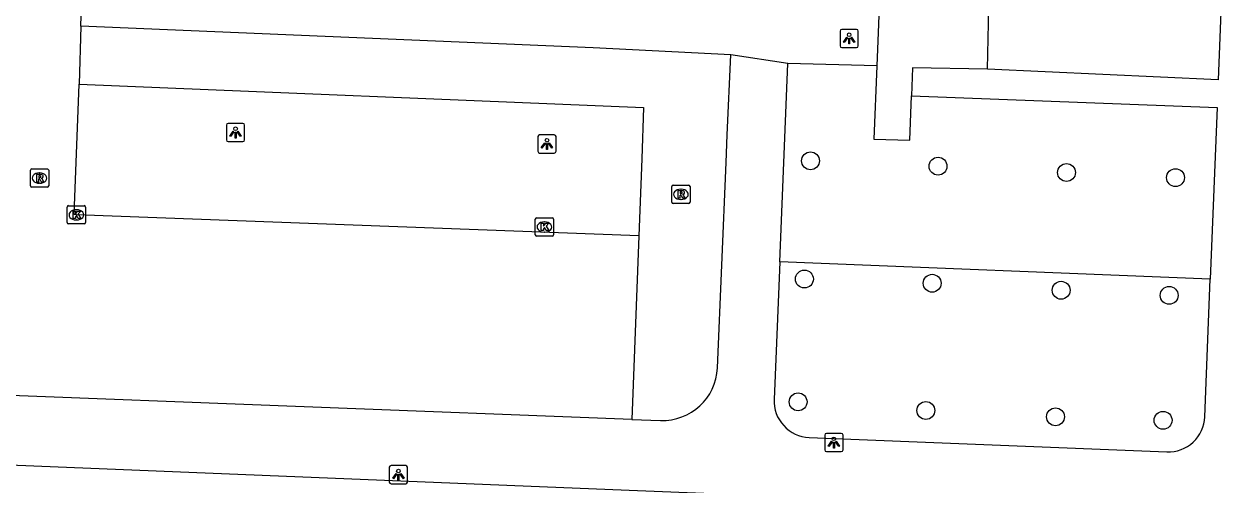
# Model space of a CAD drawing. Extents: x 160077 to 160945, y 386481 to 387498.
# Drawn here: x 160818.3 to 160884.3, y 386530.8 to 386556 of the extents above; entities that cross this region are included whole.
import ezdxf

# ---------------------------------------------------------------- set-up
doc = ezdxf.new("R2010")
doc.units = 0
for name, color, linetype in [('IMGEO_Boom', 7, 'Continuous'), ('IMGEO_Groenvoorziening', 7, 'Continuous'), ('IMGEO_Kolk', 7, 'Continuous'), ('IMGEO_Lichtpunt', 7, 'Continuous'), ('IMGEO_Pand', 7, 'Continuous'), ('IMGEO_Parkeervlak_open', 7, 'Continuous'), ('IMGEO_Rijbaan_lokaal_open', 7, 'Continuous'), ('IMGEO_Rioolput', 7, 'Continuous'), ('IMGEO_Voetpad_open', 7, 'Continuous')]:
    doc.layers.add(name, color=color, linetype=linetype)

msp = doc.modelspace()

# ---------------------------------------------------------------- linework, layer by layer
at = {"layer": 'IMGEO_Boom'}
for centre in [(160861.315, 386548.544), (160868.298, 386548.25), (160875.331, 386547.905), (160881.298, 386547.625), (160860.982, 386542.079), (160867.977, 386541.849), (160875.036, 386541.466), (160880.952, 386541.186), (160860.636, 386535.361), (160867.631, 386534.889), (160874.728, 386534.545), (160880.618, 386534.353)]:
    msp.add_circle(centre, 0.489, dxfattribs=at)
at = {"layer": 'IMGEO_Groenvoorziening'}
msp.add_lwpolyline([(160883.203, 386542.063), (160859.629, 386543.013)], dxfattribs=at)
at = {"layer": 'IMGEO_Kolk'}
for p, q in [((160820.624, 386545.166), (160820.624, 386546.018)), ((160820.699, 386546.092), (160821.551, 386546.092)), ((160821.112, 386545.872), (160821.137, 386545.872)), ((160821.625, 386546.018), (160821.625, 386545.166)), ((160821.135, 386545.312), (160821.11, 386545.312)), ((160846.247, 386544.5), (160846.247, 386545.352)), ((160846.322, 386545.426), (160847.174, 386545.426)), ((160846.735, 386545.206), (160846.76, 386545.206)), ((160847.248, 386545.352), (160847.248, 386544.5)), ((160821.551, 386545.092), (160820.699, 386545.092)), ((160846.758, 386544.646), (160846.733, 386544.646)), ((160847.174, 386544.426), (160846.322, 386544.426))]:
    msp.add_line(p, q, dxfattribs=at)
for points in [[(160820.624, 386545.166), (160820.624, 386546.018)], [(160820.699, 386546.092), (160821.551, 386546.092)], [(160820.945, 386545.792), (160821.068, 386545.792), (160821.068, 386545.641), (160821.198, 386545.792), (160821.362, 386545.792), (160821.216, 386545.641), (160821.369, 386545.392), (160821.217, 386545.392), (160821.132, 386545.556), (160821.068, 386545.489), (160821.068, 386545.392), (160820.945, 386545.392), (160820.945, 386545.792)], [(160821.625, 386546.018), (160821.625, 386545.166)], [(160846.247, 386544.5), (160846.247, 386545.352)], [(160846.322, 386545.426), (160847.174, 386545.426)], [(160846.568, 386545.126), (160846.691, 386545.126), (160846.691, 386544.975), (160846.821, 386545.126), (160846.985, 386545.126), (160846.839, 386544.975), (160846.992, 386544.726), (160846.84, 386544.726), (160846.755, 386544.89), (160846.691, 386544.823), (160846.691, 386544.726), (160846.568, 386544.726), (160846.568, 386545.126)], [(160847.248, 386545.352), (160847.248, 386544.5)], [(160821.551, 386545.092), (160820.699, 386545.092)], [(160847.174, 386544.426), (160846.322, 386544.426)]]:
    msp.add_lwpolyline(points, dxfattribs=at)
for centre, start, end in [((160820.701, 386546.016), 91.55205, 178.44795), ((160820.701, 386546.016), 91.55205, 178.44795), ((160821.549, 386546.016), 1.55205, 88.44795), ((160821.549, 386546.016), 1.55205, 88.44795), ((160820.701, 386545.168), 181.55205, 268.44795), ((160820.701, 386545.168), 181.55205, 268.44795), ((160821.549, 386545.168), 271.55205, 358.44795), ((160821.549, 386545.168), 271.55205, 358.44795), ((160846.324, 386545.35), 91.55205, 178.44795), ((160846.324, 386545.35), 91.55205, 178.44795), ((160847.172, 386545.35), 1.55205, 88.44795), ((160847.172, 386545.35), 1.55205, 88.44795), ((160846.324, 386544.502), 181.55205, 268.44795), ((160846.324, 386544.502), 181.55205, 268.44795), ((160847.172, 386544.502), 271.55205, 358.44795), ((160847.172, 386544.502), 271.55205, 358.44795)]:
    msp.add_arc(centre, 0.0765, start, end, dxfattribs=at)
for centre, major_axis, ratio, start_param, end_param in [((160821.111, 386545.592), (-0.387, 0.002), 0.722429, 4.712389, 7.853982), ((160821.136, 386545.592), (-0.39, 0.002), 0.717154, 1.570796, 4.712389), ((160846.734, 386544.926), (-0.387, 0.002), 0.722429, 4.712389, 7.853982), ((160846.759, 386544.926), (-0.39, 0.002), 0.717154, 1.570796, 4.712389)]:
    msp.add_ellipse(centre, major_axis=major_axis, ratio=ratio, start_param=start_param, end_param=end_param, dxfattribs=at)
at = {"layer": 'IMGEO_Lichtpunt'}
for p, q in [((160863.836, 386555.736), (160863.028, 386555.736)), ((160863.836, 386555.736), (160863.028, 386555.736)), ((160862.934, 386555.641), (160862.934, 386554.834)), ((160862.934, 386555.641), (160862.934, 386554.834)), ((160863.93, 386554.834), (160863.93, 386555.641)), ((160863.93, 386554.834), (160863.93, 386555.641)), ((160863.028, 386554.74), (160863.836, 386554.74)), ((160863.028, 386554.74), (160863.836, 386554.74)), ((160829.341, 386550.499), (160829.341, 386549.692)), ((160829.341, 386550.499), (160829.341, 386549.692)), ((160830.243, 386550.594), (160829.435, 386550.594)), ((160830.243, 386550.594), (160829.435, 386550.594)), ((160830.337, 386549.692), (160830.337, 386550.499)), ((160830.337, 386549.692), (160830.337, 386550.499)), ((160846.389, 386549.872), (160846.389, 386549.065)), ((160846.389, 386549.872), (160846.389, 386549.065)), ((160847.291, 386549.967), (160846.483, 386549.967)), ((160847.291, 386549.967), (160846.483, 386549.967)), ((160847.385, 386549.065), (160847.385, 386549.872)), ((160847.385, 386549.065), (160847.385, 386549.872)), ((160829.435, 386549.598), (160830.243, 386549.598)), ((160829.435, 386549.598), (160830.243, 386549.598)), ((160846.483, 386548.971), (160847.291, 386548.971)), ((160846.483, 386548.971), (160847.291, 386548.971)), ((160862.099, 386533.541), (160862.099, 386532.734)), ((160862.099, 386533.541), (160862.099, 386532.734)), ((160863.001, 386533.636), (160862.193, 386533.636)), ((160863.001, 386533.636), (160862.193, 386533.636)), ((160863.095, 386532.734), (160863.095, 386533.541)), ((160863.095, 386532.734), (160863.095, 386533.541)), ((160862.193, 386532.64), (160863.001, 386532.64)), ((160862.193, 386532.64), (160863.001, 386532.64)), ((160838.256, 386531.78), (160838.256, 386530.973)), ((160838.256, 386531.78), (160838.256, 386530.973)), ((160839.158, 386531.875), (160838.35, 386531.875)), ((160839.158, 386531.875), (160838.35, 386531.875)), ((160839.252, 386530.973), (160839.252, 386531.78)), ((160839.252, 386530.973), (160839.252, 386531.78)), ((160838.35, 386530.879), (160839.158, 386530.879)), ((160838.35, 386530.879), (160839.158, 386530.879))]:
    msp.add_line(p, q, dxfattribs=at)
for points in [[(160863.308, 386555.305), (160863.347, 386555.277), (160863.159, 386555.015), (160863.121, 386555.042), (160863.308, 386555.305)], [(160863.41, 386555.257), (160863.457, 386555.257), (160863.457, 386554.935), (160863.41, 386554.935), (160863.41, 386555.257)], [(160863.52, 386555.277), (160863.558, 386555.304), (160863.745, 386555.042), (160863.706, 386555.014), (160863.52, 386555.277)], [(160829.715, 386550.163), (160829.754, 386550.135), (160829.566, 386549.873), (160829.528, 386549.9), (160829.715, 386550.163)], [(160829.817, 386550.115), (160829.864, 386550.115), (160829.864, 386549.793), (160829.817, 386549.793), (160829.817, 386550.115)], [(160829.927, 386550.135), (160829.965, 386550.162), (160830.152, 386549.9), (160830.113, 386549.872), (160829.927, 386550.135)], [(160846.763, 386549.536), (160846.802, 386549.508), (160846.614, 386549.246), (160846.576, 386549.273), (160846.763, 386549.536)], [(160846.865, 386549.488), (160846.912, 386549.488), (160846.912, 386549.166), (160846.865, 386549.166), (160846.865, 386549.488)], [(160846.975, 386549.508), (160847.013, 386549.535), (160847.2, 386549.273), (160847.161, 386549.245), (160846.975, 386549.508)], [(160862.473, 386533.205), (160862.512, 386533.177), (160862.324, 386532.915), (160862.286, 386532.942), (160862.473, 386533.205)], [(160862.575, 386533.157), (160862.622, 386533.157), (160862.622, 386532.835), (160862.575, 386532.835), (160862.575, 386533.157)], [(160862.685, 386533.177), (160862.723, 386533.204), (160862.91, 386532.942), (160862.871, 386532.914), (160862.685, 386533.177)], [(160838.63, 386531.444), (160838.669, 386531.416), (160838.481, 386531.154), (160838.443, 386531.181), (160838.63, 386531.444)], [(160838.732, 386531.396), (160838.779, 386531.396), (160838.779, 386531.074), (160838.732, 386531.074), (160838.732, 386531.396)], [(160838.842, 386531.416), (160838.88, 386531.443), (160839.067, 386531.181), (160839.028, 386531.153), (160838.842, 386531.416)]]:
    msp.add_lwpolyline(points, dxfattribs=at)
for centre in [(160863.433, 386555.439), (160829.84, 386550.297), (160846.888, 386549.67), (160862.598, 386533.339), (160838.755, 386531.578)]:
    msp.add_circle(centre, 0.0994, dxfattribs=at)
for centre, start, end in [((160863.028, 386555.641), 90, 180), ((160863.028, 386555.641), 90, 180), ((160863.836, 386555.641), 0, 90), ((160863.836, 386555.641), 0, 90), ((160863.028, 386554.834), 180, 270), ((160863.028, 386554.834), 180, 270), ((160863.836, 386554.834), 270, 0), ((160863.836, 386554.834), 270, 360), ((160829.435, 386550.499), 90, 180), ((160829.435, 386550.499), 90, 180), ((160830.243, 386550.499), 0, 90), ((160830.243, 386550.499), 0, 90), ((160846.483, 386549.872), 90, 180), ((160846.483, 386549.872), 90, 180), ((160847.291, 386549.872), 0, 90), ((160847.291, 386549.872), 0, 90), ((160829.435, 386549.692), 180, 270), ((160829.435, 386549.692), 180, 270), ((160830.243, 386549.692), 270, 0), ((160830.243, 386549.692), 270, 360), ((160846.483, 386549.065), 180, 270), ((160846.483, 386549.065), 180, 270), ((160847.291, 386549.065), 270, 0), ((160847.291, 386549.065), 270, 360), ((160862.193, 386533.541), 90, 180), ((160862.193, 386533.541), 90, 180), ((160863.001, 386533.541), 0, 90), ((160863.001, 386533.541), 0, 90), ((160862.193, 386532.734), 180, 270), ((160862.193, 386532.734), 180, 270), ((160863.001, 386532.734), 270, 0), ((160863.001, 386532.734), 270, 360), ((160838.35, 386531.78), 90, 180), ((160838.35, 386531.78), 90, 180), ((160839.158, 386531.78), 0, 90), ((160839.158, 386531.78), 0, 90), ((160838.35, 386530.973), 180, 270), ((160838.35, 386530.973), 180, 270), ((160839.158, 386530.973), 270, 0), ((160839.158, 386530.973), 270, 360)]:
    msp.add_arc(centre, 0.0946, start, end, dxfattribs=at)
at = {"layer": 'IMGEO_Pand'}
for points in [[(160869.261, 386593.092), (160862.906, 386593.429), (160862.797, 386591.426), (160866.452, 386591.273), (160864.946, 386553.74)], [(160871.01, 386553.55), (160871.072, 386556.918), (160878.753, 386556.626), (160880.217, 386593.043)], [(160864.946, 386553.74), (160864.785, 386549.724), (160866.745, 386549.668), (160866.839, 386552.1)], [(160871.01, 386553.55), (160866.898, 386553.64), (160866.839, 386552.1)]]:
    msp.add_lwpolyline(points, dxfattribs=at)
at = {"layer": 'IMGEO_Parkeervlak_open'}
msp.add_lwpolyline([(160821.277, 386552.74), (160852.177, 386551.459), (160852.086, 386548.646), (160851.925, 386544.435)], dxfattribs=at)
at = {"layer": 'IMGEO_Rijbaan_lokaal_open'}
for points in [[(160821.365, 386555.909), (160821.467, 386558.756)], [(160821.365, 386555.909), (160821.277, 386552.74)], [(160851.925, 386544.435), (160821.125, 386545.592), (160821.005, 386545.616), (160821.277, 386552.74)], [(160851.925, 386544.435), (160851.542, 386534.405)], [(160851.542, 386534.405), (160815.636, 386535.774)]]:
    msp.add_lwpolyline(points, dxfattribs=at)
at = {"layer": 'IMGEO_Rioolput'}
for p, q in [((160818.608, 386547.175), (160818.608, 386548.027)), ((160818.683, 386548.101), (160819.535, 386548.101)), ((160819.096, 386547.881), (160819.121, 386547.881)), ((160819.609, 386548.027), (160819.609, 386547.175)), ((160819.535, 386547.101), (160818.683, 386547.101)), ((160819.119, 386547.321), (160819.094, 386547.321)), ((160853.721, 386546.286), (160853.721, 386547.138)), ((160853.796, 386547.212), (160854.648, 386547.212)), ((160854.722, 386547.138), (160854.722, 386546.286)), ((160854.232, 386546.432), (160854.207, 386546.432)), ((160854.209, 386546.992), (160854.234, 386546.992)), ((160854.648, 386546.212), (160853.796, 386546.212))]:
    msp.add_line(p, q, dxfattribs=at)
for points in [[(160818.608, 386547.175), (160818.608, 386548.027)], [(160818.683, 386548.101), (160819.535, 386548.101)], [(160819.197, 386547.799), (160818.945, 386547.801), (160818.945, 386547.401)], [(160819.609, 386548.027), (160819.609, 386547.175)], [(160819.535, 386547.101), (160818.683, 386547.101)], [(160818.945, 386547.401), (160819.069, 386547.401), (160819.069, 386547.563), (160819.08, 386547.563)], [(160819.123, 386547.72), (160819.069, 386547.72), (160819.069, 386547.639)], [(160819.069, 386547.639), (160819.121, 386547.639)], [(160819.127, 386547.534), (160819.198, 386547.401), (160819.338, 386547.401), (160819.273, 386547.527)], [(160853.721, 386546.286), (160853.721, 386547.138)], [(160853.796, 386547.212), (160854.648, 386547.212)], [(160854.722, 386547.138), (160854.722, 386546.286)], [(160854.31, 386546.91), (160854.058, 386546.912), (160854.058, 386546.512)], [(160854.058, 386546.512), (160854.182, 386546.512), (160854.182, 386546.674), (160854.193, 386546.674)], [(160854.236, 386546.831), (160854.182, 386546.831), (160854.182, 386546.75)], [(160854.182, 386546.75), (160854.234, 386546.75)], [(160854.24, 386546.645), (160854.311, 386546.512), (160854.451, 386546.512), (160854.386, 386546.638)], [(160854.648, 386546.212), (160853.796, 386546.212)]]:
    msp.add_lwpolyline(points, dxfattribs=at)
for centre, radius, start, end in [((160818.685, 386548.025), 0.0765, 91.55205, 178.44795), ((160818.685, 386548.025), 0.0765, 91.55205, 178.44795), ((160819.196, 386547.689), 0.109, 350.36119, 89.41601), ((160819.533, 386548.025), 0.0765, 1.55205, 88.44795), ((160819.533, 386548.025), 0.0765, 1.55205, 88.44795), ((160818.685, 386547.177), 0.0765, 181.55205, 268.44795), ((160818.685, 386547.177), 0.0765, 181.55205, 268.44795), ((160819.079, 386547.51), 0.0533, 26.02933, 88.69889), ((160819.105, 386547.828), 0.19, 274.7715, 282.96867), ((160819.129, 386547.624), 0.0964, 77.00612, 93.18647), ((160819.143, 386547.681), 0.0378, 276.66336, 79.67722), ((160819.194, 386547.689), 0.112, 277.58423, 350.98172), ((160819.178, 386547.474), 0.108, 29.51342, 73.79051), ((160819.533, 386547.177), 0.0765, 271.55205, 358.44795), ((160819.533, 386547.177), 0.0765, 271.55205, 358.44795), ((160853.798, 386547.136), 0.0765, 91.55205, 178.44795), ((160853.798, 386547.136), 0.0765, 91.55205, 178.44795), ((160854.646, 386547.136), 0.0765, 1.55205, 88.44795), ((160854.646, 386547.136), 0.0765, 1.55205, 88.44795), ((160854.192, 386546.621), 0.0533, 26.02933, 88.69889), ((160854.218, 386546.939), 0.19, 274.7715, 282.96867), ((160854.242, 386546.735), 0.0964, 77.00612, 93.18647), ((160854.256, 386546.792), 0.0378, 276.66336, 79.67722), ((160854.309, 386546.8), 0.109, 350.36119, 89.41601), ((160854.307, 386546.8), 0.112, 277.58423, 350.98172), ((160854.291, 386546.585), 0.108, 29.51342, 73.79051), ((160853.798, 386546.288), 0.0765, 181.55205, 268.44795), ((160853.798, 386546.288), 0.0765, 181.55205, 268.44795), ((160854.646, 386546.288), 0.0765, 271.55205, 358.44795), ((160854.646, 386546.288), 0.0765, 271.55205, 358.44795)]:
    msp.add_arc(centre, radius, start, end, dxfattribs=at)
for centre, major_axis, ratio, start_param, end_param in [((160819.095, 386547.601), (-0.387, 0.002), 0.722429, 4.712389, 7.853982), ((160819.12, 386547.601), (-0.39, 0.002), 0.717154, 1.570796, 4.712389), ((160854.208, 386546.712), (-0.387, 0.002), 0.722429, 4.712389, 7.853982), ((160854.233, 386546.712), (-0.39, 0.002), 0.717154, 1.570796, 4.712389)]:
    msp.add_ellipse(centre, major_axis=major_axis, ratio=ratio, start_param=start_param, end_param=end_param, dxfattribs=at)
at = {"layer": 'IMGEO_Voetpad_open'}
for points in [[(160885.22, 386593.325), (160883.632, 386552.98), (160871.01, 386553.55)], [(160856.947, 386554.348), (160849.423, 386554.733), (160821.365, 386555.909)], [(160856.216, 386537.215), (160856.696, 386548.461), (160856.76, 386549.96), (160856.947, 386554.348)], [(160860.074, 386553.873), (160856.947, 386554.348)], [(160859.629, 386543.013), (160860.074, 386553.873)], [(160864.946, 386553.74), (160860.074, 386553.873)], [(160866.839, 386552.1), (160883.573, 386551.462), (160883.203, 386542.063)], [(160859.629, 386543.013), (160859.321, 386535.497)], [(160882.907, 386534.547), (160883.203, 386542.063)], [(160851.542, 386534.405), (160853.105, 386534.345)], [(160861.239, 386533.417), (160880.828, 386532.627)], [(160883.212, 386529.228), (160851.393, 386530.511), (160805.389, 386532.383)]]:
    msp.add_lwpolyline(points, dxfattribs=at)
for centre, radius, start, end in [((160853.219, 386537.343), 3, 267.8305, 357.55461), ((160861.32, 386535.416), 2.001, 177.67937, 267.67989), ((160880.908, 386534.626), 2.001, 267.70834, 357.73791)]:
    msp.add_arc(centre, radius, start, end, dxfattribs=at)

doc.saveas('drawing.dxf')
